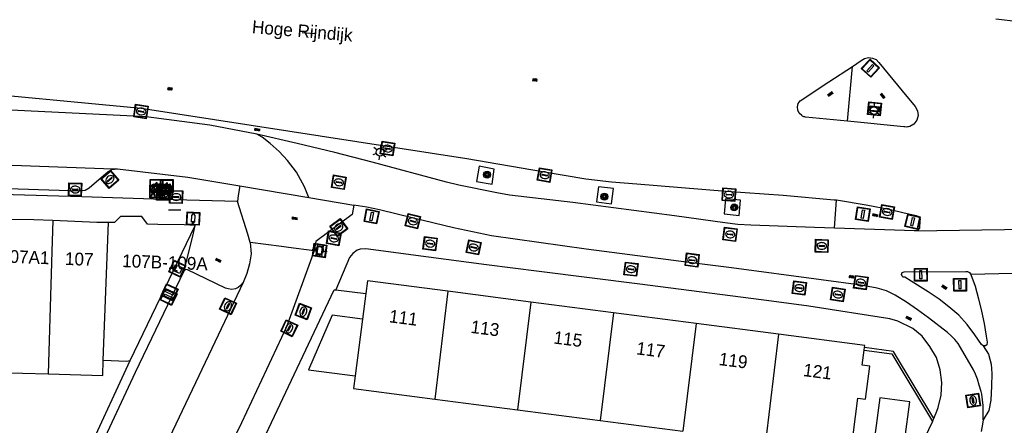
# Model space of a CAD drawing. Header units: metres. Extents: x 93870 to 95789, y 463036 to 464040.
# Tile 288 of 344: x 95328 to 95405, y 463280 to 463312. Entities that reach past the tile are written whole.
import ezdxf
from ezdxf.enums import TextEntityAlignment as Align

# ---------------------------------------------------------------- set-up
doc = ezdxf.new("R2010")
doc.units = ezdxf.units.M
doc.header["$LTSCALE"] = 25.4
for name, color, linetype in [('B_BEBOUWINGSGRENS_0', 1, 'Continuous'), ('B_LUIFEL_1', 200, 'Continuous'), ('B_TUSSENMUUR_0', 7, 'Continuous'), ('G_GRENS_ALGEMEEN_0', 7, 'Continuous'), ('Q_BOOM_0', 3, 'Continuous'), ('Q_BRANDKRAAN_0', 5, 'Continuous'), ('Q_CAI-KAST_0', 10, 'Continuous'), ('Q_DRUKKNOPPAAL_0', 132, 'Continuous'), ('Q_FIETSENREK_0', 6, 'Continuous'), ('Q_INSPECTIE_OF_RIOOLPUT_0', 253, 'Continuous'), ('Q_KOLK_0', 254, 'Continuous'), ('Q_LICHTMAST_0', 2, 'Continuous'), ('Q_LIJNAFWATERING_LIJN_0', 7, 'Continuous'), ('Q_OPLAADPAAL_0', 7, 'Continuous'), ('Q_PEILBUIS_0', 2, 'Continuous'), ('Q_STRAATNAAMBORD_0', 7, 'Continuous'), ('Q_VERKEERSBORDPAAL_0', 40, 'Continuous'), ('Q_VERKEERSREGELINSTALLATIEPAAL', 40, 'Continuous'), ('Q_WATERLEIDINGPUT_0', 5, 'Continuous'), ('S_GBKN_SYMBOOL_GV_GROOT_0', 7, 'Continuous'), ('S_GBKN_SYMBOOL_OV_GROOT_0', 7, 'Continuous'), ('T_MUUR_30CM_0', 10, 'Continuous'), ('T_SCHUTTING_0', 6, 'Continuous'), ('V_WEGGRENS_0', 7, 'Continuous'), ('Z_GBKN_HUISNUMMER_0', 252, 'Continuous'), ('Z_STRAATNAAM_0', 252, 'Continuous')]:
    doc.layers.add(name, color=color, linetype=linetype)

# ---------------------------------------------------------------- blocks, each defined once
blk = doc.blocks.new('Q_STRAATNAAMBORD')
for points in [[(-0.5, 0.5), (0.5, 0.5), (0.5, -0.5), (-0.5, -0.5)], [(-0.369, 0.22), (0.358, 0.22), (0.358, -0.214), (-0.369, -0.214)]]:
    blk.add_lwpolyline(points, close=True)
for points in [[(-0.442, 0.464), (0.438, 0.464, -0.414214), (0.459, 0.442), (0.459, -0.437, -0.414214), (0.438, -0.459), (-0.442, -0.459, -0.414214), (-0.463, -0.437), (-0.463, 0.442), (-0.463, 0.444), (-0.463, 0.446), (-0.463, 0.448), (-0.462, 0.45), (-0.461, 0.451), (-0.46, 0.453), (-0.459, 0.455), (-0.458, 0.456), (-0.457, 0.457), (-0.456, 0.459), (-0.454, 0.46), (-0.453, 0.461), (-0.451, 0.462), (-0.449, 0.462), (-0.447, 0.463), (-0.446, 0.463), (-0.444, 0.464), (-0.442, 0.464)], [(-0.287, 0.16), (0.281, 0.16, -0.414214), (0.303, 0.139), (0.303, -0.134, -0.414214), (0.281, -0.156), (-0.287, -0.156, -0.414214), (-0.308, -0.134), (-0.308, 0.139), (-0.308, 0.14), (-0.308, 0.142), (-0.307, 0.144), (-0.307, 0.146), (-0.306, 0.148), (-0.305, 0.149), (-0.304, 0.151), (-0.303, 0.152), (-0.302, 0.154), (-0.3, 0.155), (-0.299, 0.156), (-0.297, 0.157), (-0.296, 0.158), (-0.294, 0.159), (-0.292, 0.159), (-0.29, 0.16), (-0.288, 0.16), (-0.287, 0.16)]]:
    blk.add_lwpolyline(points, format="xyb")
blk = doc.blocks.new('Q_OPLAADPAAL')
for points in [[(-0.5, 0.5), (0.5, 0.5), (0.5, -0.5), (-0.5, -0.5)], [(-0.08, 0.333), (0.071, 0.333), (0.071, -0.329), (-0.08, -0.329)]]:
    blk.add_lwpolyline(points, close=True)
blk.add_lwpolyline([(-0.442, 0.464), (0.438, 0.464, -0.414214), (0.459, 0.442), (0.459, -0.437, -0.414214), (0.438, -0.459), (-0.442, -0.459, -0.414214), (-0.463, -0.437), (-0.463, 0.442), (-0.463, 0.444), (-0.463, 0.446), (-0.463, 0.448), (-0.462, 0.45), (-0.461, 0.451), (-0.46, 0.453), (-0.459, 0.455), (-0.458, 0.456), (-0.457, 0.457), (-0.456, 0.459), (-0.454, 0.46), (-0.453, 0.461), (-0.451, 0.462), (-0.449, 0.462), (-0.447, 0.463), (-0.446, 0.463), (-0.444, 0.464), (-0.442, 0.464)], format="xyb")
blk = doc.blocks.new('Q_CAI-KAST')
for points in [[(-0.5, 0.5), (0.5, 0.5), (0.5, -0.5), (-0.5, -0.5)], [(-0.262, 0.264), (0.25, 0.264), (0.25, 0.187), (-0.262, 0.187)], [(-0.262, 0.107), (0.25, 0.107), (0.25, -0.332), (-0.262, -0.332)]]:
    blk.add_lwpolyline(points, close=True)
blk.add_lwpolyline([(-0.442, 0.464), (0.438, 0.464, -0.414214), (0.459, 0.442), (0.459, -0.437, -0.414214), (0.438, -0.459), (-0.442, -0.459, -0.414214), (-0.463, -0.437), (-0.463, 0.442), (-0.463, 0.444), (-0.463, 0.446), (-0.463, 0.448), (-0.462, 0.45), (-0.461, 0.451), (-0.46, 0.453), (-0.459, 0.455), (-0.458, 0.456), (-0.457, 0.457), (-0.456, 0.459), (-0.454, 0.46), (-0.453, 0.461), (-0.451, 0.462), (-0.449, 0.462), (-0.447, 0.463), (-0.446, 0.463), (-0.444, 0.464), (-0.442, 0.464)], format="xyb")
blk.add_circle((-0.177, -0.034), 0.0354)
blk = doc.blocks.new('Q_LICHTMAST')
for points in [[(-0.26, 0.15), (-0.52, 0.3)], [(0, 0.3), (0, 0.6)], [(0.26, 0.15), (0.52, 0.3)], [(-0.26, -0.15), (-0.52, -0.3)], [(0, -0.3), (0, -0.6)], [(0.26, -0.15), (0.52, -0.3)]]:
    blk.add_lwpolyline(points)
blk.add_circle((0, 0), 0.3)
blk = doc.blocks.new('Q_VERKEERSREGELINSTALLATIEPAAL')
for points in [[(-0.5, 0.5), (0.5, 0.5), (0.5, -0.5), (-0.5, -0.5)], [(-0.08, 0.333), (0.071, 0.333), (0.071, -0.329), (-0.08, -0.329)]]:
    blk.add_lwpolyline(points, close=True)
blk.add_lwpolyline([(-0.442, 0.464), (0.438, 0.464, -0.414214), (0.459, 0.442), (0.459, -0.437, -0.414214), (0.438, -0.459), (-0.442, -0.459, -0.414214), (-0.463, -0.437), (-0.463, 0.442), (-0.463, 0.444), (-0.463, 0.446), (-0.463, 0.448), (-0.462, 0.45), (-0.461, 0.451), (-0.46, 0.453), (-0.459, 0.455), (-0.458, 0.456), (-0.457, 0.457), (-0.456, 0.459), (-0.454, 0.46), (-0.453, 0.461), (-0.451, 0.462), (-0.449, 0.462), (-0.447, 0.463), (-0.446, 0.463), (-0.444, 0.464), (-0.442, 0.464)], format="xyb")
blk = doc.blocks.new('Q_VERKEERSBORDPAAL')
for points in [[(-0.5, 0.5), (0.5, 0.5), (0.5, -0.5), (-0.5, -0.5)], [(-0.08, 0.333), (0.071, 0.333), (0.071, -0.329), (-0.08, -0.329)]]:
    blk.add_lwpolyline(points, close=True)
blk.add_lwpolyline([(-0.442, 0.464), (0.438, 0.464, -0.414214), (0.459, 0.442), (0.459, -0.437, -0.414214), (0.438, -0.459), (-0.442, -0.459, -0.414214), (-0.463, -0.437), (-0.463, 0.442), (-0.463, 0.444), (-0.463, 0.446), (-0.463, 0.448), (-0.462, 0.45), (-0.461, 0.451), (-0.46, 0.453), (-0.459, 0.455), (-0.458, 0.456), (-0.457, 0.457), (-0.456, 0.459), (-0.454, 0.46), (-0.453, 0.461), (-0.451, 0.462), (-0.449, 0.462), (-0.447, 0.463), (-0.446, 0.463), (-0.444, 0.464), (-0.442, 0.464)], format="xyb")
blk = doc.blocks.new('Q_DRUKKNOPPAAL')
for points in [[(-0.5, 0.5), (0.5, 0.5), (0.5, -0.5), (-0.5, -0.5)], [(-0.08, 0.333), (0.071, 0.333), (0.071, -0.329), (-0.08, -0.329)]]:
    blk.add_lwpolyline(points, close=True)
blk.add_lwpolyline([(-0.442, 0.464), (0.438, 0.464, -0.414214), (0.459, 0.442), (0.459, -0.437, -0.414214), (0.438, -0.459), (-0.442, -0.459, -0.414214), (-0.463, -0.437), (-0.463, 0.442), (-0.463, 0.444), (-0.463, 0.446), (-0.463, 0.448), (-0.462, 0.45), (-0.461, 0.451), (-0.46, 0.453), (-0.459, 0.455), (-0.458, 0.456), (-0.457, 0.457), (-0.456, 0.459), (-0.454, 0.46), (-0.453, 0.461), (-0.451, 0.462), (-0.449, 0.462), (-0.447, 0.463), (-0.446, 0.463), (-0.444, 0.464), (-0.442, 0.464)], format="xyb")
blk = doc.blocks.new('Q_KOLK')
blk.add_lwpolyline([(-0.5, 0.5), (0.5, 0.5), (0.5, -0.5), (-0.5, -0.5)], close=True)
for points in [[(-0.442, 0.464), (0.438, 0.464, -0.414214), (0.459, 0.442), (0.459, -0.437, -0.414214), (0.438, -0.459), (-0.442, -0.459, -0.414214), (-0.463, -0.437), (-0.463, 0.442, -0.414214), (-0.442, 0.464)], [(-0.345, 0.105, 0.380426), (-0.276, -0.18)], [(-0.008, 0.266, 0.240218), (-0.345, 0.105)], [(-0.194, 0.045, 0.853344), (-0.194, -0.032)], [(0.331, 0.111, 0.240191), (-0.008, 0.266)], [(0.185, -0.032, 0.849746), (0.185, 0.045)], [(0.267, -0.176, 0.380426), (0.331, 0.111)], [(-0.276, -0.18, 0.148452), (0.012, -0.257)], [(0.012, -0.257, 0.131742), (0.267, -0.176)]]:
    blk.add_lwpolyline(points, format="xyb")
for points in [[(-0.194, 0.045), (0.185, 0.045)], [(0.185, -0.032), (-0.194, -0.032)]]:
    blk.add_lwpolyline(points)
blk = doc.blocks.new('Q_WATERLEIDINGPUT')
blk.add_lwpolyline([(-0.5, 0.5), (0.5, 0.5), (0.5, -0.5), (-0.5, -0.5)], close=True)
for points in [[(-0.442, 0.464), (0.438, 0.464, -0.414214), (0.459, 0.442), (0.459, -0.437, -0.414214), (0.438, -0.459), (-0.442, -0.459, -0.414214), (-0.463, -0.437), (-0.463, 0.442), (-0.463, 0.444), (-0.463, 0.446), (-0.463, 0.448), (-0.462, 0.45), (-0.461, 0.451), (-0.46, 0.453), (-0.459, 0.455), (-0.458, 0.456), (-0.457, 0.457), (-0.456, 0.459), (-0.454, 0.46), (-0.453, 0.461), (-0.451, 0.462), (-0.449, 0.462), (-0.447, 0.463), (-0.446, 0.463), (-0.444, 0.464), (-0.442, 0.464)], [(-0.345, 0.105, 0.380426), (-0.276, -0.18)], [(-0.008, 0.266, 0.240218), (-0.345, 0.105)], [(-0.194, 0.045, 0.853344), (-0.194, -0.032)], [(0.331, 0.111, 0.240191), (-0.008, 0.266)], [(0.185, -0.032, 0.849746), (0.185, 0.045)], [(0.267, -0.176, 0.380426), (0.331, 0.111)], [(-0.276, -0.18, 0.148452), (0.012, -0.257)], [(0.012, -0.257, 0.131742), (0.267, -0.176)]]:
    blk.add_lwpolyline(points, format="xyb")
for points in [[(-0.194, 0.045), (0.185, 0.045)], [(0.185, -0.032), (-0.194, -0.032)]]:
    blk.add_lwpolyline(points)
blk = doc.blocks.new('Q_INSPECTIE_OF_RIOOLPUT')
blk.add_lwpolyline([(-0.5, 0.5), (0.5, 0.5), (0.5, -0.5), (-0.5, -0.5)], close=True)
for points in [[(-0.442, 0.464), (0.438, 0.464, -0.414214), (0.459, 0.442), (0.459, -0.437, -0.414214), (0.438, -0.459), (-0.442, -0.459, -0.414214), (-0.463, -0.437), (-0.463, 0.442), (-0.463, 0.444), (-0.463, 0.446), (-0.463, 0.448), (-0.462, 0.45), (-0.461, 0.451), (-0.46, 0.453), (-0.459, 0.455), (-0.458, 0.456), (-0.457, 0.457), (-0.456, 0.459), (-0.454, 0.46), (-0.453, 0.461), (-0.451, 0.462), (-0.449, 0.462), (-0.447, 0.463), (-0.446, 0.463), (-0.444, 0.464), (-0.442, 0.464)], [(-0.345, 0.105, 0.380426), (-0.276, -0.18)], [(-0.008, 0.266, 0.240218), (-0.345, 0.105)], [(-0.194, 0.045, 0.853344), (-0.194, -0.032)], [(0.331, 0.111, 0.240191), (-0.008, 0.266)], [(0.185, -0.032, 0.849746), (0.185, 0.045)], [(0.267, -0.176, 0.380426), (0.331, 0.111)], [(-0.276, -0.18, 0.148452), (0.012, -0.257)], [(0.012, -0.257, 0.131742), (0.267, -0.176)]]:
    blk.add_lwpolyline(points, format="xyb")
for points in [[(-0.194, 0.045), (0.185, 0.045)], [(0.185, -0.032), (-0.194, -0.032)]]:
    blk.add_lwpolyline(points)
blk = doc.blocks.new('Q_BRANDKRAAN')
blk.add_lwpolyline([(-0.5, 0.5), (0.5, 0.5), (0.5, -0.5), (-0.5, -0.5)], close=True)
for points in [[(-0.442, 0.464), (0.438, 0.464, -0.414214), (0.459, 0.442), (0.459, -0.437, -0.414214), (0.438, -0.459), (-0.442, -0.459, -0.414214), (-0.463, -0.437), (-0.463, 0.442), (-0.463, 0.444), (-0.463, 0.446), (-0.463, 0.448), (-0.462, 0.45), (-0.461, 0.451), (-0.46, 0.453), (-0.459, 0.455), (-0.458, 0.456), (-0.457, 0.457), (-0.456, 0.459), (-0.454, 0.46), (-0.453, 0.461), (-0.451, 0.462), (-0.449, 0.462), (-0.447, 0.463), (-0.446, 0.463), (-0.444, 0.464), (-0.442, 0.464)], [(-0.345, 0.105, 0.380426), (-0.276, -0.18)], [(-0.008, 0.266, 0.240218), (-0.345, 0.105)], [(-0.194, 0.045, 0.853344), (-0.194, -0.032)], [(0.331, 0.111, 0.240191), (-0.008, 0.266)], [(0.185, -0.032, 0.849746), (0.185, 0.045)], [(0.267, -0.176, 0.380426), (0.331, 0.111)], [(-0.276, -0.18, 0.148452), (0.012, -0.257)], [(0.012, -0.257, 0.131742), (0.267, -0.176)]]:
    blk.add_lwpolyline(points, format="xyb")
for points in [[(-0.194, 0.045), (0.185, 0.045)], [(0.185, -0.032), (-0.194, -0.032)]]:
    blk.add_lwpolyline(points)
blk = doc.blocks.new('Q_PEILBUIS')
blk.add_lwpolyline([(-0.5, 0.5), (0.5, 0.5), (0.5, -0.5), (-0.5, -0.5)], close=True)
for points in [[(-0.442, 0.464), (0.438, 0.464, -0.414214), (0.459, 0.442), (0.459, -0.437, -0.414214), (0.438, -0.459), (-0.442, -0.459, -0.414214), (-0.463, -0.437), (-0.463, 0.442), (-0.463, 0.444), (-0.463, 0.446), (-0.463, 0.448), (-0.462, 0.45), (-0.461, 0.451), (-0.46, 0.453), (-0.459, 0.455), (-0.458, 0.456), (-0.457, 0.457), (-0.456, 0.459), (-0.454, 0.46), (-0.453, 0.461), (-0.451, 0.462), (-0.449, 0.462), (-0.447, 0.463), (-0.446, 0.463), (-0.444, 0.464), (-0.442, 0.464)], [(-0.116, 0.279, 0.411749), (0.109, 0.279)], [(0.083, 0.33, 0.503664), (-0.092, 0.332)], [(-0.116, -0.273, 0.833364), (0.109, -0.273)]]:
    blk.add_lwpolyline(points, format="xyb")
for points in [[(-0.116, -0.273), (-0.116, 0.279)], [(-0.04, 0.294), (-0.092, 0.332)], [(-0.04, 0.294), (0.032, 0.294)], [(0.032, 0.294), (0.083, 0.33)], [(0.109, 0.279), (0.109, -0.273)]]:
    blk.add_lwpolyline(points)
blk = doc.blocks.new('Q_FIETSENREK')
for points in [[(-0.5, 0.5), (0.5, 0.5), (0.5, -0.5), (-0.5, -0.5)], [(-0.063, 0.145), (0.184, 0.054), (0.037, -0.093)]]:
    blk.add_lwpolyline(points, close=True)
for points in [[(-0.442, 0.464), (0.438, 0.464, -0.414214), (0.459, 0.442), (0.459, -0.437, -0.414214), (0.438, -0.459), (-0.442, -0.459, -0.414214), (-0.463, -0.437), (-0.463, 0.442), (-0.463, 0.444), (-0.463, 0.446), (-0.463, 0.448), (-0.462, 0.45), (-0.461, 0.451), (-0.46, 0.453), (-0.459, 0.455), (-0.458, 0.456), (-0.457, 0.457), (-0.456, 0.459), (-0.454, 0.46), (-0.453, 0.461), (-0.451, 0.462), (-0.449, 0.462), (-0.447, 0.463), (-0.446, 0.463), (-0.444, 0.464), (-0.442, 0.464)], [(-0.181, 0.106, 0.847256), (-0.324, -0.144)], [(-0.193, 0.075, 0.842492), (-0.305, -0.118)], [(-0.171, 0.065, 0.053288), (-0.193, 0.075)], [(-0.185, -0.134, 0.502492), (-0.147, 0.044)], [(-0.149, 0.089, 0.06236), (-0.181, 0.106)], [(-0.165, -0.161, 0.494489), (-0.125, 0.068)], [(-0.324, -0.144, 0.089606), (-0.421, -0.348)], [(-0.296, -0.162, 0.110942), (-0.375, -0.348)], [(-0.294, -0.105, 0.006942), (-0.305, -0.118)], [(-0.296, -0.162, 0.02458), (-0.283, -0.168)], [(-0.212, -0.105, 0.381614), (-0.294, -0.105)], [(-0.283, -0.168, 0.148109), (-0.198, -0.173)], [(-0.223, -0.136, 0.533998), (-0.276, -0.136)], [(-0.276, -0.136, 0.009682), (-0.271, -0.138)], [(-0.271, -0.138, 0.120201), (-0.218, -0.144)], [(-0.218, -0.144, 0.003554), (-0.223, -0.136)], [(-0.185, -0.134, 0.017985), (-0.212, -0.105)], [(-0.122, -0.348, 0.075837), (-0.198, -0.173)], [(-0.075, -0.348, 0.094234), (-0.165, -0.161)], [(0.095, -0.16, 0.385208), (0.186, -0.333)], [(0.209, -0.054, 0.224648), (0.108, -0.128)], [(0.126, -0.171, 0.376993), (0.197, -0.303)], [(0.212, -0.086, 0.20829), (0.139, -0.139)], [(0.186, -0.333, 1), (0.287, -0.06)], [(0.197, -0.303, 1), (0.276, -0.09)], [(0.287, -0.06, 0.086253), (0.238, -0.051)], [(0.276, -0.09, 0.079305), (0.241, -0.083)]]:
    blk.add_lwpolyline(points, format="xyb")
for points in [[(-0.171, 0.065), (-0.263, -0.038), (-0.239, -0.059), (-0.147, 0.044)], [(0.081, 0.221), (-0.003, 0.252), (-0.149, 0.089)], [(-0.125, 0.068), (-0.086, 0.111), (0.018, -0.131), (0.095, -0.16)], [(0.238, -0.051), (0.229, 0.053), (0.261, 0.093), (0.302, 0.078), (0.314, 0.11), (0.192, 0.155), (0.18, 0.123), (0.231, 0.104), (0.207, 0.076), (-0.04, 0.167), (0, 0.216), (0.07, 0.191), (0.081, 0.221)], [(0.209, -0.054), (0.199, 0.029), (0.057, -0.108)], [(-0.421, -0.348), (-0.375, -0.348)], [(-0.122, -0.348), (-0.075, -0.348)], [(0.057, -0.108), (0.108, -0.128)], [(0.126, -0.171), (0.253, -0.218), (0.241, -0.083)], [(0.139, -0.139), (0.222, -0.17), (0.212, -0.086)]]:
    blk.add_lwpolyline(points)
blk = doc.blocks.new('Q_BOOM')
for radius in [0.27, 0.18, 0.09]:
    blk.add_circle((0, 0), radius)
blk = doc.blocks.new('S_GBKN_SYMBOOL_GV_GROOT')
for points in [[(-0.1875, 0.03125), (-0.09375, 0.09375)], [(-0.1875, -0.0625), (0.0625, 0.09375)], [(-0.1875, 0.09375), (0.125, -0.09375)], [(-0.1875, 0), (-0.03125, -0.09375)], [(-0.125, -0.09375), (0.1875, 0.09375)], [(-0.0625, 0.09375), (0.1875, -0.0625)], [(0.03125, -0.09375), (0.1875, 0)], [(0.09375, 0.09375), (0.1875, 0.03125)]]:
    blk.add_lwpolyline(points)
blk = doc.blocks.new('S_GBKN_SYMBOOL_OV_GROOT')
for points in [[(-0.21875, 0.0625), (0.21875, 0.0625)], [(-0.21875, 0), (0.21875, 0)], [(-0.1875, 0.0625), (-0.1875, 0)], [(-0.125, 0.09375), (-0.125, 0.0625)], [(-0.125, 0), (-0.125, -0.0625)], [(-0.0625, 0.0625), (-0.0625, 0)], [(0, 0.09375), (0, 0.0625)], [(0, 0), (0, -0.0625)], [(0.0625, 0.0625), (0.0625, 0)], [(0.125, 0.09375), (0.125, 0.0625)], [(0.125, 0), (0.125, -0.0625)], [(0.1875, 0.0625), (0.1875, 0)], [(-0.21875, -0.0625), (0.21875, -0.0625)], [(-0.1875, -0.0625), (-0.1875, -0.09375)], [(-0.0625, -0.0625), (-0.0625, -0.09375)], [(0.0625, -0.0625), (0.0625, -0.09375)], [(0.1875, -0.0625), (0.1875, -0.09375)]]:
    blk.add_lwpolyline(points)

msp = doc.modelspace()

# ---------------------------------------------------------------- linework, layer by layer
at = {"layer": 'B_BEBOUWINGSGRENS_0'}
for p, q in [((95336.803, 463284.976), (95341.909, 463295.556)), ((95355.261, 463290.23), (95354.999, 463288.219)), ((95368.157, 463289.563), (95361.658, 463290.407)), ((95374.636, 463288.722), (95368.157, 463289.563)), ((95381.108, 463287.882), (95374.636, 463288.722)), ((95354.999, 463288.219), (95354.419, 463283.772)), ((95387.551, 463287.046), (95381.108, 463287.882)), ((95394.249, 463285.79), (95394.277, 463285.999)), ((95360.652, 463281.954), (95367.115, 463281.115)), ((95367.115, 463281.115), (95373.595, 463280.274)), ((95373.595, 463280.274), (95380.055, 463279.436))]:
    msp.add_line(p, q, dxfattribs=at)
for points in [[(95330.77, 463295.935), (95329.276, 463295.993), (95327.219, 463296.036), (95326.737, 463296.034), (95326.359, 463296.497), (95324.585, 463296.538), (95324.11, 463296.179), (95323.177, 463296.131)], [(95335.114, 463295.79), (95335.112, 463295.79), (95334.21, 463295.801), (95330.77, 463295.935)], [(95341.909, 463295.556), (95341.035, 463295.596), (95338.977, 463295.64), (95338.181, 463295.659), (95337.734, 463296.249), (95336.069, 463296.266), (95335.577, 463295.791), (95335.114, 463295.79)], [(95361.658, 463290.407), (95355.39, 463291.22), (95355.261, 463290.23)], [(95354.999, 463288.219), (95352.623, 463288.529), (95350.774, 463284.247), (95354.419, 463283.772)], [(95394.277, 463285.999), (95394.3, 463286.17), (95387.551, 463287.046)], [(95386.532, 463278.595), (95393.2, 463277.73), (95393.76, 463282.04), (95394.35, 463281.96), (95394.69, 463284.53), (95394.09, 463284.61), (95394.249, 463285.79)], [(95322.707, 463285.148), (95326.39, 463284.99), (95326.36, 463284.05), (95330.409, 463283.928)], [(95330.409, 463283.928), (95334.67, 463283.8), (95334.7, 463285.01)], [(95334.7, 463285.01), (95336.558, 463284.936), (95336.803, 463284.976)], [(95354.419, 463283.772), (95354.29, 463282.78), (95360.652, 463281.954)]]:
    msp.add_lwpolyline(points, dxfattribs=at)
at = {"layer": 'B_LUIFEL_1'}
msp.add_lwpolyline([(95395.461, 463282.057), (95395.077, 463279.118), (95397.432, 463278.81), (95397.819, 463281.748), (95395.461, 463282.057)], dxfattribs=at)
at = {"layer": 'B_TUSSENMUUR_0'}
for p, q in [((95334.7, 463285.01), (95335.114, 463295.79)), ((95361.658, 463290.407), (95360.652, 463281.954)), ((95368.157, 463289.563), (95367.115, 463281.115)), ((95374.636, 463288.722), (95373.595, 463280.274)), ((95381.108, 463287.882), (95380.055, 463279.436)), ((95387.551, 463287.046), (95386.532, 463278.595))]:
    msp.add_line(p, q, dxfattribs=at)
msp.add_lwpolyline([(95330.77, 463295.935), (95330.697, 463293.511), (95330.409, 463283.928)], dxfattribs=at)
at = {"layer": 'G_GRENS_ALGEMEEN_0'}
for points in [[(95394.249, 463285.79), (95396.42, 463285.51), (95399.586, 463280.203)], [(95399.694, 463280.436), (95396.55, 463285.7), (95394.277, 463285.999)]]:
    msp.add_lwpolyline(points, dxfattribs=at)
at = {"layer": 'Q_LIJNAFWATERING_LIJN_0'}
msp.add_line((95340.776, 463296.754), (95339.813, 463296.77), dxfattribs=at)
at = {"layer": 'T_MUUR_30CM_0'}
for p, q in [((95352.78, 463290.522), (95352.912, 463290.51)), ((95352.912, 463290.51), (95355.261, 463290.23))]:
    msp.add_line(p, q, dxfattribs=at)
for points in [[(95348.94, 463277.9), (95349.04, 463278.036), (95347.425, 463279.175), (95352.78, 463290.522)], [(95399.586, 463280.203), (95398.074, 463277.053), (95397.663, 463276.255), (95391.041, 463262.186)]]:
    msp.add_lwpolyline(points, dxfattribs=at)
at = {"layer": 'T_SCHUTTING_0'}
msp.add_line((95331.802, 463274.133), (95336.803, 463284.976), dxfattribs=at)
at = {"layer": 'V_WEGGRENS_0'}
for p, q in [((95391.481, 463306.804), (95393.322, 463308.019)), ((95392.932, 463303.72), (95393.322, 463308.019)), ((95346.721, 463302.714), (95343.053, 463303.414)), ((95345.398, 463298.651), (95350.796, 463297.737)), ((95346.011, 463294.881), (95345.207, 463297.424)), ((95350.796, 463297.737), (95354.306, 463297.136)), ((95391.919, 463295.341), (95392.081, 463297.563)), ((95341.795, 463295.085), (95341.909, 463295.556)), ((95346.214, 463294.212), (95346.011, 463294.881)), ((95398.174, 463295.147), (95391.919, 463295.341)), ((95398.174, 463295.147), (95411.572, 463295.337)), ((95351.33, 463294.316), (95351.219, 463293.563)), ((95409.74, 463291.89), (95402.581, 463291.72)), ((95399.694, 463280.436), (95399.919, 463281.022))]:
    msp.add_line(p, q, dxfattribs=at)
for points in [[(95412.123, 463310.812), (95406.36, 463311.506), (95404.548, 463311.709)], [(95274.246, 463310.77), (95282.581, 463309.892), (95284.228, 463309.777), (95293.397, 463308.935), (95308.817, 463307.48), (95322.241, 463306.203), (95337.685, 463304.739), (95363.157, 463300.807), (95369.072, 463299.791), (95372.476, 463299.212), (95374.467, 463298.967), (95376.463, 463298.824), (95383.439, 463298.241), (95387.902, 463297.919), (95391.91, 463297.577), (95392.081, 463297.563)], [(95393.322, 463308.019), (95394.003, 463308.469), (95394.27, 463308.634), (95394.576, 463308.705), (95394.889, 463308.674), (95395.175, 463308.545), (95395.405, 463308.331), (95397.213, 463306.114)], [(95343.053, 463303.414), (95338.076, 463304.064), (95337.09, 463304.128), (95329.068, 463304.523), (95319.09, 463305.001), (95310.56, 463305.443), (95301.757, 463305.85), (95294.073, 463306.253), (95290.058, 463306.565), (95285.708, 463307.271), (95285.142, 463307.378), (95284.822, 463307.43)], [(95389.359, 463304.165), (95389.17, 463304.347), (95389.054, 463304.582), (95389.025, 463304.843), (95389.086, 463305.099), (95389.23, 463305.318), (95391.481, 463306.804)], [(95397.213, 463306.114), (95398.231, 463304.865), (95398.422, 463304.539), (95398.472, 463304.164), (95398.373, 463303.799), (95398.14, 463303.501), (95397.811, 463303.315)], [(95392.932, 463303.72), (95389.666, 463304.043), (95389.601, 463304.056), (95389.537, 463304.075), (95389.475, 463304.1), (95389.416, 463304.13), (95389.359, 463304.165)], [(95397.811, 463303.315), (95397.718, 463303.29), (95397.624, 463303.275), (95397.528, 463303.268), (95397.432, 463303.272), (95397.337, 463303.285), (95392.932, 463303.72)], [(95391.919, 463295.341), (95390.362, 463295.389), (95385.373, 463295.571), (95384.361, 463295.643), (95383.354, 463295.775), (95379.401, 463296.322), (95371.453, 463297.359), (95366.486, 463297.929), (95365.508, 463298.125), (95362.52, 463298.723), (95361.555, 463298.96), (95355.749, 463300.521), (95352.827, 463301.279), (95349.889, 463301.988), (95346.721, 463302.714)], [(95350.796, 463297.737), (95350.725, 463297.919), (95350.443, 463298.585), (95349.827, 463299.727), (95349.121, 463300.656), (95348.465, 463301.353), (95347.781, 463301.99), (95347.141, 463302.477), (95346.721, 463302.714)], [(95293.462, 463301.454), (95294.7, 463301.409), (95304.059, 463301.117), (95313.243, 463300.804), (95322.567, 463300.463), (95331.15, 463300.145), (95334.727, 463300.031), (95335.672, 463299.996), (95335.82, 463299.99)], [(95364.116, 463300.197), (95363.907, 463299.003), (95365.147, 463298.794)], [(95365.147, 463298.794), (95365.301, 463299.972), (95364.116, 463300.197)], [(95319.637, 463298.702), (95322.425, 463298.616), (95332.838, 463298.275), (95333.295, 463298.317), (95333.596, 463298.501), (95335.101, 463299.782), (95335.373, 463299.939), (95335.82, 463299.99)], [(95335.82, 463299.99), (95341.328, 463299.349), (95345.398, 463298.651)], [(95345.398, 463298.651), (95345.269, 463297.907), (95345.207, 463297.424)], [(95345.207, 463297.424), (95340.27, 463297.57), (95333.046, 463297.798), (95327.656, 463297.969), (95319.615, 463298.254)], [(95373.449, 463298.576), (95373.306, 463297.397), (95374.489, 463297.248)], [(95374.489, 463297.248), (95374.627, 463298.447), (95373.449, 463298.576)], [(95354.306, 463297.136), (95354.176, 463296.414), (95351.33, 463294.316)], [(95403.553, 463280.346), (95403.568, 463281.469), (95403.443, 463282.357), (95403.394, 463282.564), (95403.248, 463283.059), (95403.102, 463283.531), (95402.963, 463283.913), (95402.795, 463284.251), (95401.796, 463285.999), (95401.59, 463286.31), (95401.348, 463286.615), (95401.031, 463286.946), (95400.759, 463287.187), (95399.288, 463288.334), (95398.431, 463288.963), (95397.559, 463289.551), (95396.675, 463290.097), (95395.992, 463290.43), (95395.251, 463290.649), (95393.974, 463290.895), (95390.88, 463291.311), (95383.876, 463292.232), (95380.726, 463292.628), (95372.486, 463293.708), (95365.084, 463294.749), (95362.126, 463295.361), (95358.972, 463296.131), (95356.32, 463296.792), (95355.329, 463296.991), (95354.306, 463297.136)], [(95383.393, 463297.642), (95383.288, 463296.457), (95384.477, 463296.344)], [(95384.477, 463296.344), (95384.578, 463297.55), (95383.393, 463297.642)], [(95392.081, 463297.563), (95394.393, 463297.173), (95396.317, 463296.805), (95397.259, 463296.577)], [(95397.259, 463296.577), (95398.309, 463296.338), (95398.508, 463296.249), (95398.628, 463296.049), (95398.613, 463295.931), (95398.573, 463295.36), (95398.409, 463295.175), (95398.174, 463295.147)], [(95341.039, 463292.016), (95341.763, 463294.955), (95341.795, 463295.085)], [(95346.214, 463294.212), (95346.271, 463293.34), (95346.16, 463292.545), (95345.954, 463291.801), (95345.649, 463291.097)], [(95351.219, 463293.563), (95349.193, 463293.846), (95348.649, 463293.922), (95346.214, 463294.212)], [(95351.219, 463293.563), (95349.046, 463287.609), (95345.531, 463280.101), (95345.086, 463279.184), (95343.803, 463276.433), (95342.501, 463273.707), (95342.08, 463272.82), (95340.976, 463270.479), (95337.7, 463263.554)], [(95354.817, 463293.691), (95354.576, 463293.612), (95354.245, 463293.375), (95353.985, 463293.044), (95352.912, 463290.51)], [(95399.919, 463281.022), (95400.031, 463281.314), (95400.276, 463282.266), (95400.323, 463283.267), (95400.204, 463284.261), (95399.915, 463285.211), (95399.396, 463286.079), (95398.773, 463286.886), (95398.061, 463287.485), (95396.871, 463288.056), (95396.244, 463288.259), (95389.906, 463289.229), (95387.002, 463289.621), (95376.68, 463290.972), (95368.826, 463291.955), (95364.7, 463292.485), (95360.168, 463293.081), (95355.254, 463293.726), (95354.817, 463293.691)], [(95332.465, 463273.897), (95335.05, 463279.369), (95337.243, 463284.058), (95341.039, 463292.016)], [(95345.649, 463291.097), (95345.46, 463290.846), (95345.253, 463290.691), (95345.064, 463290.601), (95344.763, 463290.55), (95344.483, 463290.585), (95344.284, 463290.661), (95341.313, 463292.084), (95341.175, 463292.099), (95341.039, 463292.016)], [(95403.555, 463286.12), (95403.426, 463286.242), (95402.907, 463286.982), (95402.301, 463287.793), (95401.642, 463288.54), (95400.875, 463289.195), (95400.111, 463289.794), (95399.249, 463290.362), (95398.423, 463290.872), (95397.437, 463291.505), (95397.31, 463291.505), (95397.213, 463291.576), (95397.176, 463291.731), (95397.215, 463291.867), (95397.377, 463291.933)], [(95397.377, 463291.933), (95402.208, 463291.964), (95402.339, 463291.945), (95402.478, 463291.877), (95402.581, 463291.72)], [(95402.581, 463291.72), (95402.92, 463290.795), (95403.204, 463289.819), (95403.435, 463288.856), (95403.629, 463287.887), (95403.795, 463286.887), (95403.866, 463286.422), (95403.852, 463286.223), (95403.739, 463286.127), (95403.555, 463286.12)], [(95345.649, 463291.097), (95343.213, 463285.93), (95339.868, 463278.912), (95338.105, 463275.092), (95335.493, 463269.593), (95333.548, 463265.518)], [(95403.555, 463286.12), (95403.974, 463285.485), (95404.194, 463284.693), (95404.232, 463283.962), (95404.198, 463282.964), (95404.147, 463281.889), (95403.997, 463281.061), (95403.553, 463280.346)], [(95399.586, 463280.203), (95399.68, 463280.398), (95399.694, 463280.436)], [(95403.553, 463280.346), (95403.51, 463280.009), (95403.397, 463279.419)]]:
    msp.add_lwpolyline(points, dxfattribs=at)
at = {"layer": 'Z_STRAATNAAM_0'}
msp.add_line((95350.275, 463310.67), (95351.271, 463310.585), dxfattribs=at)

# ---------------------------------------------------------------- block references
at = {"layer": 'Q_BOOM_0'}
for p, rotation in [((95364.743, 463299.537), 82.55195803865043), ((95373.917, 463297.815), 172.8213415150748), ((95384.078, 463296.976), 85.2127684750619)]:
    msp.add_blockref('Q_BOOM', p, dxfattribs=dict(at, rotation=rotation))
at = {"layer": 'Q_BRANDKRAAN_0'}
for p, rotation in [((95350.369, 463288.822), 69.94970114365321), ((95402.777, 463281.853), 98.01263758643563)]:
    msp.add_blockref('Q_BRANDKRAAN', p, dxfattribs=dict(at, rotation=rotation))
at = {"layer": 'Q_CAI-KAST_0', "rotation": 64.23763927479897}
msp.add_blockref('Q_CAI-KAST', (95340.496, 463292.168), dxfattribs=at)
at = {"layer": 'Q_DRUKKNOPPAAL_0', "rotation": 0.3676557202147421}
msp.add_blockref('Q_DRUKKNOPPAAL', (95398.675, 463291.701), dxfattribs=at)
at = {"layer": 'Q_FIETSENREK_0'}
for p in [(95338.853, 463298.214), (95338.869, 463298.666), (95339.61, 463298.166), (95339.677, 463298.649)]:
    msp.add_blockref('Q_FIETSENREK', p, dxfattribs=at)
at = {"layer": 'Q_INSPECTIE_OF_RIOOLPUT_0'}
for p, rotation in [((95353.141, 463298.94), 170.2837486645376), ((95383.754, 463294.859), 172.5321087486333), ((95390.924, 463293.958), 178.234215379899)]:
    msp.add_blockref('Q_INSPECTIE_OF_RIOOLPUT', p, dxfattribs=dict(at, rotation=rotation))
at = {"layer": 'Q_KOLK_0'}
for p, rotation in [((95337.661, 463304.492), 171.2247673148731), ((95356.951, 463301.582), 171.2247673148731), ((95369.242, 463299.505), 170.3467198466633), ((95332.508, 463298.383), 178.1243751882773), ((95383.661, 463297.978), 175.8733299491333), ((95396.03, 463296.616), 169.1719189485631), ((95358.927, 463295.891), 166.2804937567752), ((95380.787, 463292.845), 172.834691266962), ((95393.986, 463291.09), 172.3422903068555), ((95344.47, 463289.235), 64.75830428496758), ((95349.258, 463287.513), 64.91254371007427)]:
    msp.add_blockref('Q_KOLK', p, dxfattribs=dict(at, rotation=rotation))
at = {"layer": 'Q_LICHTMAST_0'}
for p, rotation in [((95395.01, 463304.558), 174.3602457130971), ((95356.361, 463301.298), 171.2247673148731), ((95351.639, 463293.6), 81.61439976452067)]:
    msp.add_blockref('Q_LICHTMAST', p, dxfattribs=dict(at, rotation=rotation))
at = {"layer": 'Q_OPLAADPAAL_0', "rotation": 64.49865854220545}
msp.add_blockref('Q_OPLAADPAAL', (95339.816, 463289.967), dxfattribs=at)
at = {"layer": 'Q_PEILBUIS_0', "rotation": 177.3795960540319}
msp.add_blockref('Q_PEILBUIS', (95341.742, 463296.096), dxfattribs=at)
at = {"layer": 'Q_STRAATNAAMBORD_0'}
for p, rotation in [((95395.055, 463304.686), 174.3602457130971), ((95351.639, 463293.6), 81.61439976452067)]:
    msp.add_blockref('Q_STRAATNAAMBORD', p, dxfattribs=dict(at, rotation=rotation))
at = {"layer": 'Q_VERKEERSBORDPAAL_0'}
for p, rotation in [((95394.729, 463307.87), 137.063819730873), ((95355.706, 463296.272), 168.6456004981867), ((95398.031, 463295.854), 167.1768672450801), ((95339.896, 463290.322), 64.49865854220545)]:
    msp.add_blockref('Q_VERKEERSBORDPAAL', p, dxfattribs=dict(at, rotation=rotation))
at = {"layer": 'Q_VERKEERSREGELINSTALLATIEPAAL'}
for p, rotation in [((95394.142, 463296.446), 170.4251914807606), ((95401.746, 463290.919), 0.3676557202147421)]:
    msp.add_blockref('Q_VERKEERSREGELINSTALLATIEPAAL', p, dxfattribs=dict(at, rotation=rotation))
at = {"layer": 'Q_WATERLEIDINGPUT_0'}
for p, rotation in [((95335.23, 463299.158), 40.40319247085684), ((95339.398, 463298.023), 178.1922615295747), ((95340.41, 463297.789), 178.306107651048), ((95353.136, 463295.402), 36.39671099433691), ((95352.747, 463294.551), 169.8383673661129), ((95360.285, 463294.139), 172.5222398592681), ((95363.69, 463293.843), 168.3106308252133), ((95376.004, 463292.137), 172.8660052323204), ((95389.169, 463290.662), 172.508797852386), ((95392.185, 463290.152), 172.3422903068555)]:
    msp.add_blockref('Q_WATERLEIDINGPUT', p, dxfattribs=dict(at, rotation=rotation))
at = {"layer": 'S_GBKN_SYMBOOL_GV_GROOT_0'}
for p, rotation in [((95368.471, 463306.953), 176.1844288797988), ((95339.928, 463306.25), 176.1844288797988), ((95393.245, 463291.53), 172.3422903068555)]:
    msp.add_blockref('S_GBKN_SYMBOOL_GV_GROOT', p, dxfattribs=dict(at, rotation=rotation))
at = {"layer": 'S_GBKN_SYMBOOL_OV_GROOT_0'}
for p, rotation in [((95391.596, 463305.87), 33.4308390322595), ((95395.702, 463305.707), 129.1978103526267), ((95346.761, 463303.056), 171.2247673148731), ((95339.455, 463298.707), 173.3619956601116), ((95395.114, 463296.355), 169.1719189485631), ((95349.691, 463296.107), 170.3897159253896), ((95343.717, 463292.818), 154.4072889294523), ((95400.521, 463290.713), 146.6178058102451), ((95397.742, 463288.278), 154.3668210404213)]:
    msp.add_blockref('S_GBKN_SYMBOOL_OV_GROOT', p, dxfattribs=dict(at, rotation=rotation))

# ---------------------------------------------------------------- texts
at = {"layer": 'Z_GBKN_HUISNUMMER_0', "linetype": 'Continuous'}
for s, rotation, p in [('107A-107A1', 357.8, (95326.786, 463293.162)), ('107', 357.8, (95332.831, 463292.929)), ('107B-109A', 357.8, (95339.54, 463292.672)), ('111', 352.6, (95358.202, 463288.334)), ('113', 352.6, (95364.586, 463287.506)), ('115', 352.6, (95371.075, 463286.663)), ('117', 352.6, (95377.55, 463285.823)), ('119', 352.6, (95384.008, 463284.985)), ('121', 352.6, (95390.604, 463284.129))]:
    msp.add_text(s, height=1, rotation=rotation, dxfattribs=at).set_placement(p, align=Align.MIDDLE)
at = {"layer": 'Z_STRAATNAAM_0', "linetype": 'Continuous'}
msp.add_text('Hoge Rijndijk', height=1, rotation=355.12212, dxfattribs=at).set_placement((95350.275, 463310.67), align=Align.MIDDLE)

doc.saveas('drawing.dxf')
